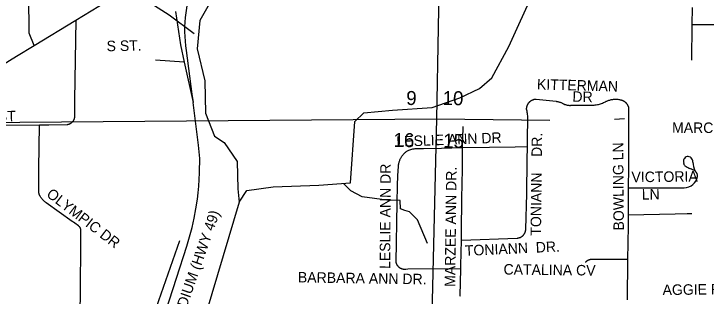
# Model space of a CAD drawing. Extents: x 1670563 to 1761545, y 515755 to 578944.
# Drawn here: x 1706695 to 1711642, y 553450 to 555467 of the extents above; entities that cross this region are included whole.
import ezdxf

# ---------------------------------------------------------------- set-up
doc = ezdxf.new("R2010")
doc.units = 0
for name, color, linetype in [('5_sectionlines', 7, 'Continuous'), ('62_text', 7, 'Continuous'), ('SHP_LINE', 7, 'Continuous'), ('STREETCL', 7, 'Continuous'), ('STRNAMES', 7, 'Continuous')]:
    doc.layers.add(name, color=color, linetype=linetype)

msp = doc.modelspace()

# ---------------------------------------------------------------- linework, layer by layer
at = {"layer": '5_sectionlines'}
msp.add_line((1710987.4, 554715.7), (1711059.3, 554719.6), dxfattribs=at)
for points in [[(1709751.6, 556676.8), (1709714.7, 554717.5), (1709673.8, 553019.6)], [(1704354.5, 554674.9), (1709714.7, 554717.5), (1710526.5, 554706.9)]]:
    msp.add_lwpolyline(points, dxfattribs=at)
at = {"layer": 'SHP_LINE'}
for points in [[(1709278, 556565), (1708648, 556238), (1708389, 556051), (1708334, 555980), (1708226, 555777), (1708025, 555420), (1708006, 555216), (1708059, 554989), (1708065, 554758), (1708129, 554592), (1708197, 554548), (1708290, 554413), (1708296, 554216), (1708305, 554121)], [(1707983, 555324), (1707806, 555458), (1707589, 555598), (1707373, 555774), (1707239, 555868)], [(1708305, 554121), (1708360, 554204), (1708548, 554231), (1708875, 554244), (1709102, 554259), (1709133, 554699), (1709197, 554760), (1709401, 554779), (1709684, 554797), (1709881, 554868), (1710023, 554933), (1710112, 555010), (1710232, 555234), (1710414, 555633), (1710541, 555777), (1710622, 555883)], [(1709650, 553825), (1709579, 553995), (1709522, 554053), (1709490, 554063), (1709458, 554074), (1709455, 554134), (1709360, 554136), (1709185, 554160), (1709103, 554202), (1709051, 554255)], [(1708305, 554121), (1708036, 553218)], [(1707394, 552395), (1707635, 553137), (1707665, 553227), (1707881, 553848)]]:
    msp.add_lwpolyline(points, dxfattribs=at)
at = {"layer": 'STREETCL'}
for points in [[(1708008.3, 555770.4), (1707994.4, 555739), (1707981.6, 555707.1), (1707969.9, 555674.9), (1707959.3, 555642.2), (1707949.8, 555609.2), (1707941.5, 555575.9), (1707934.3, 555542.3), (1707928.2, 555508.5), (1707923.3, 555474.5), (1707919.6, 555440.9), (1707917.1, 555407.2), (1707915.7, 555373.4), (1707915.5, 555339.6), (1707916.5, 555305.8), (1707918.6, 555272.1), (1707921.8, 555238.5), (1707926.3, 555205), (1707968.1, 554893.5), (1707976.1, 554833.3)], [(1707137.7, 555421.5), (1707357, 555555.3), (1707465.4, 555608.7)], [(1706840.4, 555241.1), (1706804.8, 555329.9), (1706803.4, 555385.1), (1706802.5, 555543.2)], [(1711542, 555513.6), (1711540.2, 555388.1)], [(1707850, 555483.2), (1707886.1, 555245.3), (1707913.2, 555121.3)], [(1706840.4, 555241.1), (1707137.7, 555421.5)], [(1707137.7, 555421.5), (1707129, 554853), (1707129, 554736), (1707129, 554733.8), (1707128.9, 554731.6), (1707128.7, 554729.5), (1707128.4, 554727.3), (1707128.1, 554725.2), (1707127.7, 554723), (1707127.2, 554720.9), (1707126.6, 554718.8), (1707126, 554716.8), (1707125.3, 554714.7), (1707124.5, 554712.7), (1707123.6, 554710.7), (1707122.7, 554708.7), (1707121.7, 554706.8), (1707120.7, 554704.9), (1707119.6, 554703), (1707118.4, 554701.2), (1707117.1, 554699.4), (1707115.8, 554697.7), (1707114.5, 554696), (1707113, 554694.4), (1707111.6, 554692.8), (1707110, 554691.3), (1707108.4, 554689.8), (1707106.8, 554688.4), (1707105.1, 554687), (1707103.4, 554685.7), (1707101.6, 554684.5), (1707099.8, 554683.3), (1707097.9, 554682.2), (1707096, 554681.1), (1707094.1, 554680.1), (1707092.1, 554679.2), (1707090.1, 554678.4), (1707088.1, 554677.6), (1707086, 554676.9), (1707084, 554676.3), (1707081.9, 554675.7), (1707079.7, 554675.2), (1707077.6, 554674.8), (1707075.5, 554674.5), (1706944.5, 554672.5), (1706878.5, 554671.8)], [(1712430.6, 555400.9), (1711997.9, 555394.4), (1711724.7, 555389.8), (1711540.2, 555388.1)], [(1711540.2, 555388.1), (1711536.6, 555136.5)], [(1705884.8, 554656), (1705955.4, 554698.8), (1706713.8, 555164.2), (1706840.4, 555241.1)], [(1707913.2, 555121.3), (1707706.2, 555135.8)], [(1707913.2, 555121.3), (1707976.1, 554833.3)], [(1710378.7, 554835.8), (1710380.4, 554837.6), (1710382.2, 554839.3), (1710384.1, 554840.9), (1710385.9, 554842.5), (1710387.9, 554844), (1710389.9, 554845.5), (1710391.9, 554846.8), (1710394, 554848.1), (1710396.1, 554849.4), (1710398.3, 554850.5), (1710400.5, 554851.6), (1710402.8, 554852.6), (1710405.1, 554853.5), (1710407.4, 554854.4), (1710409.7, 554855.1), (1710412.1, 554855.8), (1710414.5, 554856.4), (1710416.9, 554856.9), (1710419.3, 554857.4), (1710421.7, 554857.7), (1710424.2, 554858), (1710426.6, 554858.2), (1710569.8, 554842.4), (1710574, 554841.9), (1710578.2, 554841.2), (1710582.5, 554840.4), (1710586.6, 554839.4), (1710590.8, 554838.3), (1710594.9, 554837), (1710598.9, 554835.6), (1710603, 554834.1), (1710606.9, 554832.5), (1710610.8, 554830.7), (1710614.6, 554828.7), (1710618.4, 554826.7), (1710621.5, 554825), (1710624.7, 554823.4), (1710627.9, 554821.9), (1710631.2, 554820.5), (1710634.5, 554819.3), (1710637.9, 554818.2), (1710641.3, 554817.1), (1710644.7, 554816.2), (1710648.2, 554815.4), (1710651.7, 554814.8), (1710655.2, 554814.2), (1710658.7, 554813.8), (1710662.2, 554813.5), (1710665.8, 554813.3), (1710669.3, 554813.3), (1710672.9, 554813.3), (1710676.4, 554813.5), (1710680, 554813.8), (1710818.8, 554813.8), (1710826.5, 554813.9), (1710834.3, 554814.3), (1710842, 554815), (1710849.7, 554815.9), (1710857.4, 554817.1), (1710865, 554818.6), (1710872.6, 554820.3), (1710880.1, 554822.3), (1710887.5, 554824.6), (1710894.9, 554827.1), (1710902.1, 554829.8), (1710909.3, 554832.8), (1710916.3, 554836.1), (1710923.2, 554839.6), (1710928.1, 554842), (1710933, 554844.2), (1710938, 554846.3), (1710943, 554848.2), (1710948.1, 554850), (1710953.3, 554851.5), (1710958.5, 554852.9), (1710963.8, 554854.1), (1710969.1, 554855.1), (1710974.5, 554855.9), (1710979.8, 554856.5), (1710985.2, 554856.9), (1710990.6, 554857.2), (1710996, 554857.3), (1711001.4, 554857.1), (1711006.8, 554856.8), (1711012.2, 554856.3), (1711017.6, 554855.6), (1711022.9, 554854.7), (1711028.2, 554853.7), (1711033.4, 554852.4), (1711035.9, 554851.8), (1711038.3, 554851), (1711040.7, 554850.2), (1711043, 554849.3), (1711045.3, 554848.3), (1711047.6, 554847.2), (1711049.9, 554846.1), (1711052.1, 554844.9), (1711054.3, 554843.6), (1711056.4, 554842.2), (1711058.5, 554840.8), (1711060.5, 554839.3), (1711062.5, 554837.8), (1711064.4, 554836.1), (1711066.3, 554834.4), (1711068.1, 554832.7)], [(1707781, 553343.3), (1707857.1, 553577.7), (1707931, 553808), (1707950.8, 553873.7), (1707968.3, 553940), (1707983.6, 554006.9), (1707996.5, 554074.3), (1708007, 554142.1), (1708012.9, 554189.2), (1708017.3, 554236.4), (1708020.4, 554283.7), (1708022.1, 554331.1), (1708022.4, 554378.6), (1708023.4, 554389.6), (1708023.9, 554400.6), (1708024.1, 554411.6), (1708023.9, 554422.7), (1708023.3, 554433.7), (1708015.1, 554529.4), (1708003.9, 554624.8), (1707976.1, 554833.3)], [(1710365.2, 554518.8), (1710366.2, 554568.3), (1710367.6, 554723.5), (1710367.6, 554731.5), (1710367.2, 554739.5), (1710366.6, 554747.4), (1710365.7, 554755.4), (1710364.5, 554763.3), (1710363.1, 554771.1), (1710361.4, 554778.9), (1710359.4, 554786.6), (1710359.4, 554789.1), (1710359.5, 554791.5), (1710359.7, 554794), (1710360, 554796.4), (1710360.4, 554798.9), (1710360.8, 554801.3), (1710361.4, 554803.7), (1710362, 554806.1), (1710362.7, 554808.4), (1710363.5, 554810.8), (1710364.3, 554813.1), (1710365.3, 554815.4), (1710366.3, 554817.6), (1710367.4, 554819.8), (1710368.5, 554822), (1710369.8, 554824.1), (1710371.1, 554826.2), (1710372.5, 554828.2), (1710373.9, 554830.2), (1710375.5, 554832.1), (1710377.1, 554834), (1710378.7, 554835.8)], [(1711068.1, 554832.7), (1711069.8, 554830.9), (1711071.5, 554829), (1711073.2, 554827.1), (1711074.7, 554825.1), (1711076.2, 554823.1), (1711077.6, 554821), (1711079, 554818.9), (1711080.3, 554816.7), (1711081.5, 554814.5), (1711082.6, 554812.3), (1711083.7, 554810), (1711084.7, 554807.6), (1711085.6, 554805.3), (1711086.4, 554802.9), (1711087.2, 554800.5), (1711087.8, 554798.1), (1711086.8, 554558.7), (1711088.3, 554375.6), (1711084, 554214.9), (1711084, 554030.9)], [(1706878.5, 554671.8), (1706352.2, 554665.8)], [(1707170.1, 553337), (1707171.7, 553472.8), (1707173.5, 553845.7), (1707173.5, 553923.1), (1707173.5, 553924.2), (1707173.4, 553925.3), (1707173.3, 553926.3), (1707173.2, 553927.4), (1707173, 553928.5), (1707172.8, 553929.6), (1707172.6, 553930.7), (1707172.3, 553931.7), (1707172, 553932.8), (1707171.6, 553933.8), (1707171.2, 553934.8), (1707170.8, 553935.8), (1707170.4, 553936.8), (1707169.9, 553937.8), (1707169.4, 553938.8), (1707168.8, 553939.7), (1707168.3, 553940.7), (1707167.6, 553941.6), (1707167, 553942.4), (1707166.3, 553943.3), (1707165.6, 553944.1), (1707164.9, 553945), (1707156.7, 553952), (1707148.2, 553958.7), (1707139.6, 553965.2), (1707130.8, 553971.4), (1707121.7, 553977.4), (1707112.5, 553983), (1706925.9, 554117.2), (1706921.6, 554120.5), (1706917.4, 554123.8), (1706913.3, 554127.3), (1706909.4, 554130.9), (1706905.5, 554134.7), (1706901.9, 554138.6), (1706898.3, 554142.6), (1706894.9, 554146.7), (1706891.7, 554151), (1706888.6, 554155.4), (1706885.6, 554159.8), (1706882.8, 554164.4), (1706881.6, 554166.5), (1706880.5, 554168.6), (1706879.5, 554170.7), (1706878.6, 554172.9), (1706877.7, 554175.1), (1706876.9, 554177.3), (1706876.2, 554179.5), (1706875.5, 554181.8), (1706874.9, 554184.1), (1706874.4, 554186.4), (1706874, 554188.8), (1706873.7, 554191.1), (1706873.4, 554193.5), (1706873.3, 554195.8), (1706874.2, 554361.4), (1706878.5, 554671.8)], [(1709902.3, 554512.6), (1709903.4, 554574.5), (1709904.8, 554661.7)], [(1709511.8, 554491.5), (1709518.8, 554494), (1709525.8, 554496.2), (1709533, 554498.2), (1709540.2, 554500), (1709547.4, 554501.5), (1709554.7, 554502.8), (1709562.1, 554503.8), (1709569.5, 554504.6), (1709576.9, 554505.1), (1709584.3, 554505.4), (1709621.9, 554505.4), (1709750.2, 554508.2), (1709902.3, 554511.4)], [(1709893.4, 553849.8), (1710290.9, 553864.7), (1710293.1, 553864.8), (1710295.4, 553865), (1710297.6, 553865.3), (1710299.8, 553865.6), (1710302, 553866), (1710304.1, 553866.5), (1710306.3, 553867.1), (1710308.4, 553867.8), (1710310.5, 553868.5), (1710312.6, 553869.3), (1710314.7, 553870.1), (1710316.7, 553871.1), (1710318.7, 553872.1), (1710320.6, 553873.1), (1710322.5, 553874.3), (1710324.4, 553875.5), (1710326.3, 553876.8), (1710328, 553878.1), (1710329.8, 553879.5), (1710331.5, 553880.9), (1710333.1, 553882.4), (1710334.7, 553884), (1710336.2, 553885.6), (1710337.7, 553887.3), (1710339.1, 553889), (1710340.5, 553890.7), (1710341.8, 553892.6), (1710343, 553894.4), (1710344.2, 553896.3), (1710345.3, 553898.2), (1710346.4, 553900.2), (1710347.3, 553902.2), (1710348.2, 553904.2), (1710349.1, 553906.3), (1710349.8, 553908.4), (1710350.5, 553910.5), (1710351.1, 553912.7), (1710351.7, 553914.8), (1710352.1, 553917), (1710352.5, 553919.2), (1710352.9, 553921.4), (1710353.1, 553923.6), (1710353.3, 553925.8), (1710353.3, 553928.1), (1710360.5, 554181.3), (1710363.3, 554420.9), (1710365.2, 554518.8)], [(1709893.4, 553849.8), (1709894.8, 553910.8), (1709897.6, 554146.8), (1709900.5, 554356.4), (1709902, 554491.5), (1709902.3, 554512.6)], [(1709902.3, 554512.6), (1710095.3, 554514.3), (1710278.5, 554517.1), (1710365.2, 554518.8)], [(1709451.3, 553653.2), (1709449.6, 553654.5), (1709447.9, 553656), (1709446.3, 553657.4), (1709444.7, 553659), (1709443.1, 553660.5), (1709441.7, 553662.2), (1709440.3, 553663.9), (1709438.9, 553665.6), (1709437.6, 553667.4), (1709436.4, 553669.2), (1709435.2, 553671.1), (1709434.1, 553673), (1709433, 553674.9), (1709432.1, 553676.9), (1709431.2, 553678.9), (1709430.3, 553681), (1709429.6, 553683.1), (1709428.9, 553685.1), (1709428.3, 553687.3), (1709427.7, 553689.4), (1709427.3, 553691.6), (1709426.9, 553693.7), (1709435.4, 554116.2), (1709437.5, 554241.4), (1709439.7, 554310.5), (1709443.9, 554379.4), (1709444.3, 554384.4), (1709445, 554389.4), (1709445.8, 554394.4), (1709446.8, 554399.3), (1709447.9, 554404.2), (1709449.3, 554409.1), (1709450.8, 554413.9), (1709452.4, 554418.7), (1709454.2, 554423.3), (1709456.2, 554428), (1709458.4, 554432.5), (1709460.7, 554437), (1709463.1, 554441.4), (1709465.8, 554445.7), (1709468.5, 554449.9), (1709471.4, 554454), (1709474.5, 554458.1), (1709477.6, 554462), (1709481, 554465.7), (1709484.4, 554469.4), (1709488, 554473), (1709491.7, 554476.4), (1709495.5, 554479.7), (1709499.4, 554482.9), (1709503.4, 554485.9), (1709507.5, 554488.8), (1709511.8, 554491.5)], [(1711082.1, 554224.8), (1711486, 554224.3)], [(1711084, 554030.9), (1711084, 553950.3), (1711081.2, 553711.3)], [(1711084, 554030.9), (1711421.3, 554038.9), (1711507.3, 554039.9), (1711539.5, 554039.9)], [(1709889, 553646), (1709889.4, 553669.7), (1709893.4, 553849.8)], [(1711081.2, 553711.3), (1710830.7, 553712.9), (1710828.3, 553712.9), (1710825.8, 553712.8), (1710823.3, 553712.5), (1710820.8, 553712.3), (1710818.3, 553711.9), (1710815.9, 553711.4), (1710813.5, 553710.9), (1710811, 553710.3), (1710808.7, 553709.5), (1710806.3, 553708.7), (1710804, 553707.9), (1710801.7, 553706.9), (1710799.4, 553705.9), (1710797.2, 553704.8), (1710795, 553703.6), (1710792.8, 553702.3), (1710790.7, 553701), (1710788.7, 553699.5), (1710786.7, 553698), (1710784.7, 553696.5), (1710782.8, 553694.9), (1710781, 553693.2), (1710779.2, 553691.4)], [(1711081.2, 553711.3), (1711077.9, 553422.9)], [(1709889, 553646), (1709510.9, 553641.5), (1709497, 553640.7), (1709494.8, 553640.4), (1709492.6, 553640.3), (1709490.4, 553640.3), (1709488.2, 553640.3), (1709486, 553640.4), (1709483.8, 553640.5), (1709481.6, 553640.8), (1709479.4, 553641.1), (1709477.2, 553641.5), (1709475.1, 553642), (1709472.9, 553642.5), (1709470.8, 553643.1), (1709468.7, 553643.8), (1709466.7, 553644.6), (1709464.6, 553645.4), (1709462.6, 553646.3), (1709460.6, 553647.3), (1709458.7, 553648.3), (1709456.8, 553649.5), (1709454.9, 553650.6), (1709453.1, 553651.9), (1709451.3, 553653.2)], [(1709885.9, 553448), (1709885.1, 553450.9), (1709889, 553646)]]:
    msp.add_lwpolyline(points, dxfattribs=at)
for centre, radius, start, end in [((1711526.5, 554412.3), 46, 159.4519, 193.3207), ((1711507.6, 554401.4), 25.9, 179.2102, 228.6254), ((1711527.8, 554399), 53.3, 113.4268, 146.409), ((1711508, 554399.6), 48.3, 54.3087, 91.6881), ((1711484.1, 554401.9), 63.9, 5.7672, 35.3991), ((1711744.4, 554422.1), 197.2, 184.029, 203.4702), ((1711591.5, 554525), 175.2, 234.7546, 247.4581), ((1711362, 553975.4), 420.4, 63.042, 67.279), ((1711485.8, 554320.6), 96.3, 270.0928, 350.0776), ((1711530.9, 554301.7), 53, 52.1465, 65.8916), ((1711540.6, 554310.1), 40.6, 351.4142, 55.6846)]:
    msp.add_arc(centre, radius, start, end, dxfattribs=at)

# ---------------------------------------------------------------- texts
at = {"layer": '62_text'}
for s, p in [('9', (1709498.3, 554816.3)), ('10', (1709758.5, 554816.3)), ('16', (1709407.6, 554516.8)), ('15', (1709762.3, 554511.4))]:
    msp.add_text(s, height=100, rotation=358.9293, dxfattribs=at).set_placement(p)
at = {"layer": 'STRNAMES'}
for s, rotation, p in [('S ST.', 1.0496, (1707358.4, 555199.7)), ('KITTERMAN ', 358.4741, (1710432.4, 554927.1)), ('DR', 358.6157, (1710685.8, 554839.3)), ('A ST', 1.5361, (1706486.4, 554694)), ('MARCHBANKS CIR', 359.7044, (1711398.5, 554617.1)), ('LESLIE ANN DR', 2.2787, (1709430.2, 554516.6)), ('TONIANN    DR.', 89.3227, (1710462.1, 553881.6)), ('BOWLING LN', 90.4975, (1711055.1, 553919.3)), ('LESLIE ANN DR', 89.6698, (1709384.3, 553643.9)), ('MARZEE ANN DR.', 89.3227, (1709849.1, 553515.9)), ('VICTORIA ', 0.6438, (1711109.2, 554263.5)), ('OLYMPIC DR', 322.5121, (1706922.5, 554167)), ('LN', 0.6438, (1711182.5, 554139.6)), ('STADIUM (HWY 49)', 70.8221, (1707865.9, 553179.2)), ('TONIANN  DR.', 2.6224, (1709919.8, 553737.3)), ('CATALINA CV', 359.3227, (1710194.2, 553604.4)), ('BARBARA ANN DR.', 359.1036, (1708724.4, 553547.9)), ('AGGIE ROAD', 0.6461, (1711331.4, 553457.6))]:
    msp.add_text(s, height=75, rotation=rotation, dxfattribs=at).set_placement(p)

doc.saveas('drawing.dxf')
